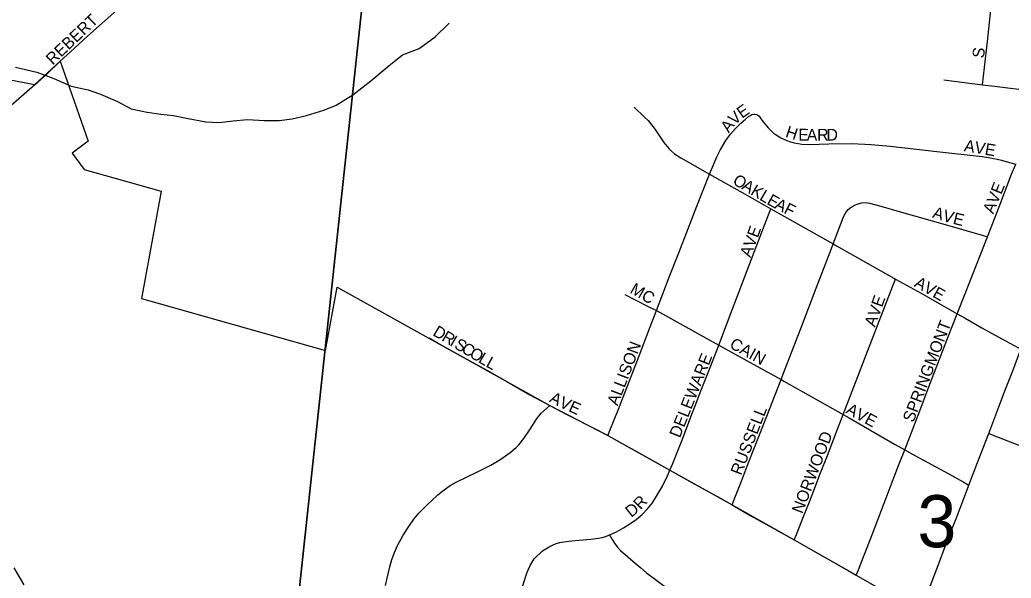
# Model space of a CAD drawing. Extents: x -209 to 4852, y 0 to 905.
# Drawn here: x 81.27 to 97.19, y 245.22 to 254.19 of the extents above; entities that cross this region are included whole.
import ezdxf

# ---------------------------------------------------------------- set-up
doc = ezdxf.new("R2010")
doc.units = 0
for name, color, linetype in [('GM_X_Airport_Location_Class_2', 7, 'Continuous'), ('GM_X_Airport_Location_Class_3', 7, 'Continuous'), ('GM_X_County_Road', 7, 'Continuous'), ('GM_X_County_Road_Text', 7, 'Continuous'), ('GM_X_Interstate_Location', 7, 'Continuous'), ('GM_X_Minor_River', 7, 'Continuous'), ('GM_X_Township_Road_Text', 7, 'Continuous'), ('GM_X_Township_Text', 7, 'Continuous'), ('GM_X_US_Location', 7, 'Continuous')]:
    doc.layers.add(name, color=color, linetype=linetype)

msp = doc.modelspace()

# ---------------------------------------------------------------- linework, layer by layer
at = {"layer": 'GM_X_Airport_Location_Class_2'}
for points in [[(81.556, 253.19), (81.695, 253.311), (81.918, 253.523), (82.082, 253.673), (82.357, 253.925), (82.728, 254.257), (83.693, 255.134), (83.97, 255.383), (84.615, 255.97), (84.974, 256.315), (85.337, 256.656), (85.633, 256.933)], [(96.728, 253.147), (96.744, 253.286), (96.808, 253.842), (96.879, 254.502)], [(96.106, 253.223), (96.728, 253.147)], [(96.728, 253.147), (96.923, 253.123), (97.528, 253.049)], [(91.133, 252.789), (91.302, 252.628), (91.357, 252.573), (91.436, 252.477), (91.473, 252.427), (91.612, 252.219), (91.69, 252.123), (91.734, 252.079), (91.782, 252.039), (91.886, 251.97), (92.343, 251.711)], [(92.343, 251.711), (92.39, 251.82), (92.461, 251.988), (92.516, 252.097), (92.609, 252.252), (92.681, 252.35), (92.76, 252.441), (92.846, 252.527), (92.92, 252.593), (92.971, 252.634), (93.001, 252.655), (93.027, 252.67), (93.053, 252.676)], [(93.053, 252.676), (93.074, 252.675), (93.098, 252.671), (93.118, 252.661), (93.14, 252.64), (93.175, 252.593), (93.207, 252.551), (93.284, 252.455), (93.327, 252.411), (93.374, 252.37), (93.424, 252.334), (93.477, 252.301), (93.588, 252.248), (93.646, 252.227), (93.706, 252.211), (93.767, 252.2), (93.828, 252.192), (93.951, 252.189), (94.26, 252.198), (94.631, 252.2), (94.94, 252.187), (95.248, 252.16), (96.046, 252.07), (96.722, 251.993), (96.827, 251.98), (96.905, 251.964), (96.962, 251.952), (97.036, 251.933), (97.161, 251.897), (97.262, 251.868)], [(96.807, 250.705), (96.994, 251.187), (97.195, 251.708), (97.262, 251.868)], [(91.492, 249.516), (91.696, 250.052), (91.852, 250.447), (92.139, 251.196), (92.343, 251.711)], [(92.343, 251.711), (92.428, 251.662), (92.918, 251.388), (93.331, 251.154)], [(94.33, 250.589), (94.478, 250.981), (94.503, 251.037), (94.533, 251.092), (94.572, 251.14), (94.619, 251.18), (94.672, 251.212), (94.73, 251.235), (94.79, 251.248), (94.852, 251.252), (94.914, 251.246), (95.094, 251.198), (95.392, 251.112), (96.169, 250.89), (96.646, 250.751), (96.706, 250.734), (96.807, 250.705)], [(92.496, 248.962), (92.707, 249.527), (93.106, 250.569), (93.283, 251.028), (93.331, 251.154)], [(93.331, 251.154), (94.33, 250.589)], [(96.322, 249.466), (96.455, 249.801), (96.807, 250.705)], [(93.493, 248.408), (93.533, 248.511), (93.837, 249.299), (94.057, 249.879), (94.302, 250.516), (94.33, 250.589)], [(94.33, 250.589), (94.383, 250.559), (95.307, 250.038), (95.334, 250.023)], [(94.491, 247.845), (94.755, 248.53), (94.887, 248.877), (95.291, 249.914), (95.334, 250.023)], [(95.334, 250.023), (95.743, 249.796), (96.284, 249.487), (96.322, 249.466)], [(90.987, 249.778), (91.149, 249.688), (91.37, 249.578), (91.492, 249.516)], [(90.711, 247.507), (90.744, 247.59), (90.882, 247.932), (91.062, 248.388), (91.217, 248.792), (91.393, 249.255), (91.492, 249.516)], [(91.492, 249.516), (91.59, 249.466), (92.293, 249.075), (92.496, 248.962)], [(95.481, 247.279), (95.563, 247.489), (95.694, 247.836), (95.869, 248.293), (96.182, 249.11), (96.322, 249.466)], [(96.322, 249.466), (96.449, 249.396), (96.718, 249.239), (97.039, 249.064), (97.107, 249.027), (97.167, 248.995), (97.228, 248.961), (97.347, 248.896)], [(91.709, 246.954), (91.748, 247.05), (91.91, 247.45), (92.059, 247.85), (92.123, 248.014), (92.195, 248.2), (92.354, 248.602), (92.49, 248.947), (92.496, 248.962)], [(92.496, 248.962), (92.997, 248.683), (93.493, 248.408)], [(96.829, 247.541), (96.989, 247.969), (97.1, 248.255), (97.215, 248.551), (97.347, 248.896)], [(92.707, 246.394), (92.741, 246.482), (92.856, 246.777), (92.905, 246.902), (92.977, 247.087), (93.057, 247.29), (93.156, 247.545), (93.216, 247.699), (93.493, 248.408)], [(93.493, 248.408), (93.539, 248.382), (94.491, 247.845)], [(93.705, 245.832), (93.741, 245.921), (93.867, 246.234), (93.949, 246.446), (94.034, 246.667), (94.128, 246.908), (94.237, 247.188), (94.402, 247.613), (94.491, 247.845)], [(94.491, 247.845), (94.585, 247.793), (95.317, 247.371), (95.481, 247.279)], [(96.511, 246.713), (96.65, 247.074), (96.829, 247.541)], [(96.829, 247.541), (97.611, 247.239), (98.362, 246.94), (98.69, 246.811)], [(94.702, 245.265), (94.736, 245.35), (94.782, 245.465), (94.961, 245.927), (95.382, 247.027), (95.481, 247.279)], [(95.481, 247.279), (95.64, 247.189), (96.186, 246.891), (96.417, 246.764), (96.511, 246.713)], [(95.735, 244.688), (95.953, 245.257), (96.039, 245.481), (96.132, 245.725), (96.223, 245.961), (96.309, 246.184), (96.489, 246.654), (96.511, 246.713)]]:
    msp.add_lwpolyline(points, dxfattribs=at)
at = {"layer": 'GM_X_County_Road'}
for points in [[(81.2, 253.428), (81.54, 253.35), (81.812, 253.249), (82.091, 253.126), (82.363, 253.063), (82.566, 252.993), (82.838, 252.878), (83.056, 252.762), (83.313, 252.707), (83.533, 252.675), (83.737, 252.651), (83.971, 252.604), (84.258, 252.549), (84.47, 252.539), (84.697, 252.568), (84.924, 252.589), (85.196, 252.572), (85.431, 252.57), (85.643, 252.599), (85.87, 252.65), (86.151, 252.739), (86.348, 252.821), (86.614, 252.986), (86.903, 253.212), (87.17, 253.43), (87.413, 253.625), (87.679, 253.729), (87.938, 253.917), (88.166, 254.135)], [(81.17, 245.383), (81.335, 245.109)]]:
    msp.add_lwpolyline(points, dxfattribs=at)
at = {"layer": 'GM_X_County_Road_Text'}
msp.add_lwpolyline([(81.042, 252.745), (81.252, 252.927), (81.508, 253.149), (81.556, 253.19)], dxfattribs=at)
at = {"layer": 'GM_X_Minor_River'}
for points in [[(66.919, 259.238), (87.119, 257.725), (84.904, 237.096), (65.048, 238.898)], [(87.119, 257.725), (106.979, 255.688), (105.036, 235.054), (84.904, 237.096)]]:
    msp.add_lwpolyline(points, close=True, dxfattribs=at)
at = {"layer": 'GM_X_Township_Text'}
for points in [[(87.842, 249.078), (88.014, 248.979), (88.28, 248.825), (88.768, 248.562), (89.087, 248.376), (89.461, 248.163), (89.781, 247.99)], [(87.142, 245.098), (87.168, 245.218), (87.208, 245.397), (87.242, 245.516), (87.285, 245.632), (87.335, 245.744), (87.424, 245.907), (87.524, 246.065), (87.598, 246.165), (87.678, 246.261), (87.811, 246.395), (87.975, 246.55), (88.061, 246.619), (88.141, 246.678), (88.182, 246.705), (88.274, 246.757), (88.609, 246.92), (88.831, 247.033), (88.991, 247.129), (89.143, 247.238), (89.237, 247.318), (89.281, 247.362), (89.36, 247.459), (89.463, 247.614), (89.565, 247.771), (89.643, 247.867), (89.781, 247.99)], [(89.781, 247.99), (90.051, 247.846), (90.542, 247.6), (90.711, 247.507)], [(90.711, 247.507), (91.461, 247.094), (91.709, 246.954)], [(90.741, 245.914), (90.853, 245.963), (90.961, 246.024), (91.067, 246.089), (91.169, 246.161), (91.264, 246.241), (91.35, 246.331), (91.428, 246.428), (91.495, 246.532), (91.588, 246.697), (91.672, 246.863), (91.709, 246.954)], [(91.709, 246.954), (91.784, 246.912), (92.206, 246.674), (92.473, 246.527), (92.707, 246.394)], [(92.707, 246.394), (93.009, 246.221), (93.705, 245.832)], [(89.159, 244.492), (89.277, 244.894), (89.355, 245.13), (89.41, 245.298), (89.438, 245.364), (89.464, 245.42), (89.495, 245.474), (89.531, 245.525), (89.572, 245.572), (89.617, 245.615), (89.664, 245.655), (89.715, 245.69), (89.769, 245.722), (89.825, 245.749), (89.883, 245.772), (89.943, 245.79), (90.004, 245.803), (90.127, 245.818), (90.251, 245.828), (90.437, 245.845), (90.561, 245.86), (90.622, 245.872), (90.682, 245.888), (90.741, 245.914)], [(90.741, 245.914), (90.781, 245.837), (90.827, 245.765), (90.869, 245.716), (90.917, 245.664), (91.151, 245.458), (91.24, 245.383), (91.335, 245.304), (91.476, 245.193), (91.582, 245.114), (91.635, 245.082), (91.69, 245.054), (91.805, 245.009), (91.922, 244.972), (92.02, 244.949), (92.091, 244.939)], [(93.705, 245.832), (93.816, 245.769), (94.569, 245.341), (94.702, 245.265)], [(94.702, 245.265), (95.15, 245.007), (95.374, 244.879), (95.682, 244.716), (95.735, 244.688)]]:
    msp.add_lwpolyline(points, dxfattribs=at)
at = {"layer": 'GM_X_US_Location'}
msp.add_lwpolyline([(76.949, 254.015), (81.508, 253.149), (81.918, 253.523), (82.368, 252.239), (82.11, 252.047), (82.304, 251.785), (83.537, 251.436), (83.221, 249.712), (86.177, 248.875), (86.363, 249.896), (89.781, 247.99), (90.711, 247.507), (91.709, 246.954), (92.707, 246.394), (93.705, 245.832), (94.702, 245.265), (95.382, 244.875), (95.735, 244.688), (92.668, 236.408), (93.751, 236.297), (96.193, 235.997), (95.856, 232.496), (107.042, 230.768)], dxfattribs=at)

# ---------------------------------------------------------------- texts
at = {"layer": 'GM_X_Airport_Location_Class_3'}
for s, height, rotation, p in [('REBERT', 0.1894, 43.5319, (81.796, 253.454)), ('S', 0.189, 82.88, (96.75, 253.567)), ('E', 0.189, 35.4329, (92.867, 252.598)), ('V', 0.189, 43.0757, (92.751, 252.488)), ('A', 0.189, 51.917, (92.653, 252.363)), ('H', 0.189, 342.1975, (93.552, 252.311)), ('E', 0.189, 359.1163, (93.77, 252.251)), ('A', 0.189, 0.0096, (93.907, 252.248)), ('R', 0.189, 0, (94.074, 252.249)), ('D', 0.189, 0, (94.224, 252.249)), ('AVE', 0.1894, 350.221, (96.424, 252.081)), ('O', 0.189, 329.5029, (92.703, 251.56)), ('A', 0.189, 329.5123, (92.847, 251.476)), ('AVE', 0.1894, 67.838, (96.902, 251.06)), ('K', 0.189, 329.5029, (92.991, 251.391)), ('L', 0.189, 329.4978, (93.134, 251.306)), ('E', 0.189, 330.4985, (93.252, 251.237)), ('A', 0.189, 332.9791, (93.376, 251.167)), ('F', 0.189, 333.4362, (93.526, 251.091)), ('A', 0.189, 342.7229, (95.913, 251.014)), ('V', 0.189, 343.8851, (96.076, 250.963)), ('E', 0.189, 345.8159, (96.243, 250.915)), ('AVE', 0.1894, 69.6803, (93.002, 250.359)), ('AVE', 0.1894, 330.7528, (95.619, 249.911)), ('MC', 0.1894, 329.9285, (91.053, 249.81)), ('AVE', 0.1894, 70.3422, (95.002, 249.242)), ('SPRINGMONT', 0.1894, 69.1456, (95.618, 247.708)), ('ALLISON', 0.1894, 69.1024, (90.869, 247.976)), ('CAIN', 0.1894, 331.075, (92.652, 248.927)), ('DELEWARE', 0.1894, 68.3345, (91.869, 247.46)), ('RUSSELL', 0.1894, 68.703, (92.852, 246.859)), ('A', 0.189, 330.6577, (94.521, 247.876)), ('V', 0.189, 332.1684, (94.672, 247.792)), ('E', 0.189, 332.3801, (94.82, 247.714)), ('NORWOOD', 0.1894, 69.1793, (93.835, 246.242))]:
    msp.add_text(s, height=height, rotation=rotation, dxfattribs=at).set_placement(p)
at = {"layer": 'GM_X_Interstate_Location'}
for s, rotation, p in [('D', 329.4242, (87.887, 249.127)), ('R', 329.4132, (88.03, 249.042)), ('I', 329.4204, (88.159, 248.966)), ('S', 329.4203, (88.231, 248.923)), ('C', 329.4252, (88.346, 248.856)), ('O', 329.4242, (88.475, 248.779)), ('L', 329.4112, (88.619, 248.694)), ('L', 331.4374, (88.74, 248.623)), ('A', 332.6628, (89.76, 248.056)), ('V', 335.2619, (89.916, 247.976)), ('E', 335.3747, (90.068, 247.906)), ('R', 46.2882, (91.237, 246.307)), ('D', 38.5967, (91.087, 246.185))]:
    msp.add_text(s, height=0.189, rotation=rotation, dxfattribs=at).set_placement(p)
at = {"layer": 'GM_X_Township_Road_Text'}
msp.add_text('3', height=0.837, rotation=0, dxfattribs=at).set_placement((95.685, 245.714))

doc.saveas('drawing.dxf')
